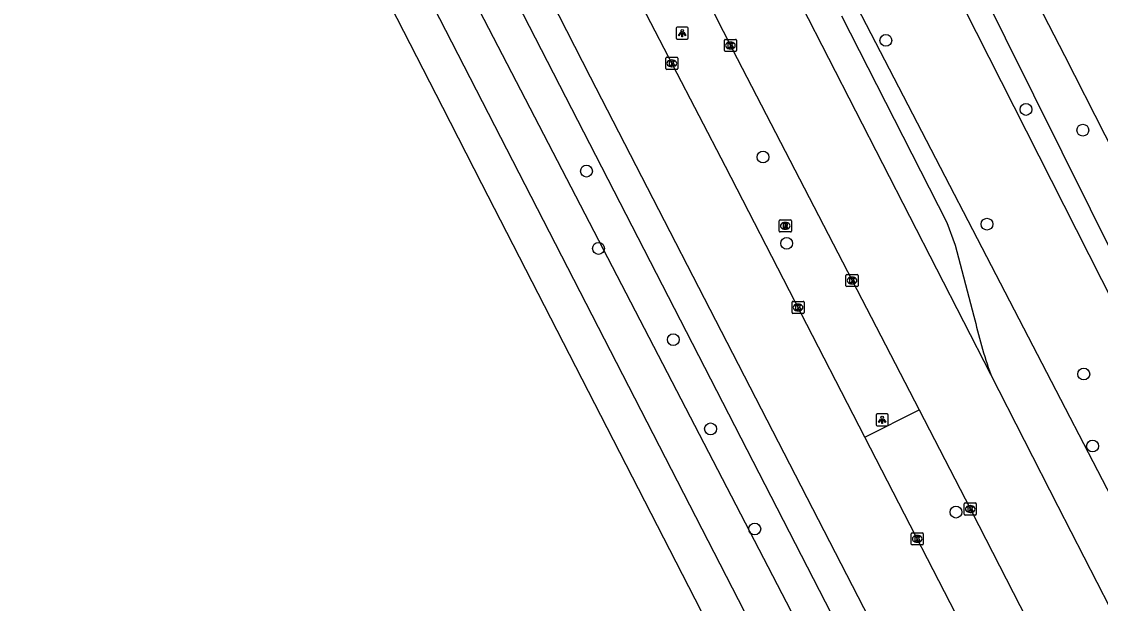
# Model space of a CAD drawing. Extents: x 158461 to 159795, y 387220 to 388672.
# Drawn here: x 159177.5 to 159266.4, y 387554.1 to 387602.1 of the extents above; entities that cross this region are included whole.
import ezdxf

# ---------------------------------------------------------------- set-up
doc = ezdxf.new("R2010")
doc.units = 0
for name, color, linetype in [('IMGEO_Berm_groen', 7, 'Continuous'), ('IMGEO_Boom', 7, 'Continuous'), ('IMGEO_Fietspad_gesloten', 7, 'Continuous'), ('IMGEO_Hek', 7, 'Continuous'), ('IMGEO_Kolk', 7, 'Continuous'), ('IMGEO_Lichtpunt', 7, 'Continuous'), ('IMGEO_Pand', 7, 'Continuous'), ('IMGEO_Parkeervlak_open', 7, 'Continuous'), ('IMGEO_Rijbaan_lokaal_gesloten', 7, 'Continuous'), ('IMGEO_Rioolput', 7, 'Continuous'), ('IMGEO_Voetpad_open', 7, 'Continuous'), ('IMGEO_Waterloop', 7, 'Continuous')]:
    doc.layers.add(name, color=color, linetype=linetype)

msp = doc.modelspace()

# ---------------------------------------------------------------- linework, layer by layer
at = {"layer": 'IMGEO_Berm_groen'}
for points in [[(159191.837, 387727.805), (159187.364, 387721.546), (159186.84, 387720.55), (159186.639, 387719.412), (159186.8, 387718.267), (159187.307, 387717.229), (159192.149, 387707.781), (159192.571, 387706.958), (159281.857, 387534.952), (159282.59, 387532.757), (159283.957, 387529.9), (159284.729, 387528.982), (159285.386, 387528.523), (159286.124, 387528.211), (159287.312, 387528.045), (159288.108, 387528.144), (159288.784, 387528.369), (159290.67, 387528.651), (159292.149, 387529.173), (159300.525, 387513.26)], [(159155.621, 387723.923), (159182.351, 387672.147), (159182.93, 387672.441), (159271.685, 387500), (159273.219, 387497.081)], [(159247.018, 387567.841), (159251.487, 387570.079)]]:
    msp.add_lwpolyline(points, dxfattribs=at)
at = {"layer": 'IMGEO_Boom'}
for centre in [(159248.752, 387600.525), (159260.307, 387594.839), (159264.994, 387593.13), (159238.62, 387590.914), (159224.062, 387589.753), (159257.09, 387585.385), (159225.053, 387583.386), (159240.57, 387583.804), (159231.22, 387575.869), (159265.071, 387573.033), (159234.296, 387568.513), (159265.797, 387567.104), (159254.535, 387561.657), (159237.94, 387560.269)]:
    msp.add_circle(centre, 0.489, dxfattribs=at)
at = {"layer": 'IMGEO_Fietspad_gesloten'}
msp.add_lwpolyline([(159305.871, 387516.378), (159305.772, 387516.604), (159303.42, 387520.816), (159263.501, 387599.257), (159204.425, 387713.621), (159204.015, 387714.421), (159199.05, 387724.103)], dxfattribs=at)
at = {"layer": 'IMGEO_Hek'}
msp.add_lwpolyline([(159270.015, 387497.509), (159184.28, 387662.622)], dxfattribs=at)
at = {"layer": 'IMGEO_Kolk'}
for p, q in [((159235.436, 387599.683), (159235.436, 387600.535)), ((159235.511, 387600.609), (159236.363, 387600.609)), ((159235.924, 387600.389), (159235.949, 387600.389)), ((159236.437, 387600.535), (159236.437, 387599.683)), ((159236.363, 387599.609), (159235.511, 387599.609)), ((159235.947, 387599.829), (159235.922, 387599.829)), ((159230.602, 387598.207), (159230.602, 387599.059)), ((159230.677, 387599.133), (159231.529, 387599.133)), ((159231.09, 387598.913), (159231.115, 387598.913)), ((159231.603, 387599.059), (159231.603, 387598.207)), ((159231.529, 387598.133), (159230.677, 387598.133)), ((159231.113, 387598.353), (159231.088, 387598.353)), ((159245.463, 387580.314), (159245.463, 387581.166)), ((159245.538, 387581.24), (159246.39, 387581.24)), ((159245.951, 387581.02), (159245.976, 387581.02)), ((159246.464, 387581.166), (159246.464, 387580.314)), ((159246.39, 387580.24), (159245.538, 387580.24)), ((159245.974, 387580.46), (159245.949, 387580.46)), ((159241.087, 387579.024), (159241.939, 387579.024)), ((159241.012, 387578.098), (159241.012, 387578.95)), ((159241.523, 387578.244), (159241.498, 387578.244)), ((159241.5, 387578.804), (159241.525, 387578.804)), ((159242.013, 387578.95), (159242.013, 387578.098)), ((159241.939, 387578.024), (159241.087, 387578.024)), ((159255.21, 387561.485), (159255.21, 387562.337)), ((159255.285, 387562.411), (159256.137, 387562.411)), ((159255.698, 387562.191), (159255.723, 387562.191)), ((159256.211, 387562.337), (159256.211, 387561.485)), ((159256.137, 387561.411), (159255.285, 387561.411)), ((159255.721, 387561.631), (159255.696, 387561.631)), ((159250.838, 387559.029), (159250.838, 387559.881)), ((159250.913, 387559.955), (159251.765, 387559.955)), ((159251.326, 387559.735), (159251.351, 387559.735)), ((159251.839, 387559.881), (159251.839, 387559.029)), ((159251.765, 387558.955), (159250.913, 387558.955)), ((159251.349, 387559.175), (159251.324, 387559.175))]:
    msp.add_line(p, q, dxfattribs=at)
for points in [[(159235.436, 387599.683), (159235.436, 387600.535)], [(159235.511, 387600.609), (159236.363, 387600.609)], [(159236.437, 387600.535), (159236.437, 387599.683)], [(159236.363, 387599.609), (159235.511, 387599.609)], [(159235.757, 387600.309), (159235.88, 387600.309), (159235.88, 387600.158), (159236.01, 387600.309), (159236.174, 387600.309), (159236.028, 387600.158), (159236.181, 387599.909), (159236.029, 387599.909), (159235.944, 387600.073), (159235.88, 387600.006), (159235.88, 387599.909), (159235.757, 387599.909), (159235.757, 387600.309)], [(159230.602, 387598.207), (159230.602, 387599.059)], [(159230.677, 387599.133), (159231.529, 387599.133)], [(159230.923, 387598.833), (159231.046, 387598.833), (159231.046, 387598.682), (159231.176, 387598.833), (159231.34, 387598.833), (159231.194, 387598.682), (159231.347, 387598.433), (159231.195, 387598.433), (159231.11, 387598.597), (159231.046, 387598.53), (159231.046, 387598.433), (159230.923, 387598.433), (159230.923, 387598.833)], [(159231.603, 387599.059), (159231.603, 387598.207)], [(159231.529, 387598.133), (159230.677, 387598.133)], [(159245.463, 387580.314), (159245.463, 387581.166)], [(159245.538, 387581.24), (159246.39, 387581.24)], [(159245.784, 387580.94), (159245.907, 387580.94), (159245.907, 387580.789), (159246.037, 387580.94), (159246.201, 387580.94), (159246.055, 387580.789), (159246.208, 387580.54), (159246.056, 387580.54), (159245.971, 387580.704), (159245.907, 387580.637), (159245.907, 387580.54), (159245.784, 387580.54), (159245.784, 387580.94)], [(159246.464, 387581.166), (159246.464, 387580.314)], [(159246.39, 387580.24), (159245.538, 387580.24)], [(159241.087, 387579.024), (159241.939, 387579.024)], [(159241.012, 387578.098), (159241.012, 387578.95)], [(159241.333, 387578.724), (159241.456, 387578.724), (159241.456, 387578.573), (159241.586, 387578.724), (159241.75, 387578.724), (159241.604, 387578.573), (159241.757, 387578.324), (159241.605, 387578.324), (159241.52, 387578.488), (159241.456, 387578.421), (159241.456, 387578.324), (159241.333, 387578.324), (159241.333, 387578.724)], [(159242.013, 387578.95), (159242.013, 387578.098)], [(159241.939, 387578.024), (159241.087, 387578.024)], [(159255.21, 387561.485), (159255.21, 387562.337)], [(159255.285, 387562.411), (159256.137, 387562.411)], [(159256.211, 387562.337), (159256.211, 387561.485)], [(159256.137, 387561.411), (159255.285, 387561.411)], [(159255.531, 387562.111), (159255.654, 387562.111), (159255.654, 387561.96), (159255.784, 387562.111), (159255.948, 387562.111), (159255.802, 387561.96), (159255.955, 387561.711), (159255.803, 387561.711), (159255.718, 387561.875), (159255.654, 387561.808), (159255.654, 387561.711), (159255.531, 387561.711), (159255.531, 387562.111)], [(159250.838, 387559.029), (159250.838, 387559.881)], [(159250.913, 387559.955), (159251.765, 387559.955)], [(159251.159, 387559.655), (159251.282, 387559.655), (159251.282, 387559.504), (159251.412, 387559.655), (159251.576, 387559.655), (159251.43, 387559.504), (159251.583, 387559.255), (159251.431, 387559.255), (159251.346, 387559.419), (159251.282, 387559.352), (159251.282, 387559.255), (159251.159, 387559.255), (159251.159, 387559.655)], [(159251.839, 387559.881), (159251.839, 387559.029)], [(159251.765, 387558.955), (159250.913, 387558.955)]]:
    msp.add_lwpolyline(points, dxfattribs=at)
for centre, start, end in [((159235.513, 387600.533), 91.55205, 178.44795), ((159235.513, 387600.533), 91.55205, 178.44795), ((159236.361, 387600.533), 1.55205, 88.44795), ((159236.361, 387600.533), 1.55205, 88.44795), ((159235.513, 387599.685), 181.55205, 268.44795), ((159235.513, 387599.685), 181.55205, 268.44795), ((159236.361, 387599.685), 271.55205, 358.44795), ((159236.361, 387599.685), 271.55205, 358.44795), ((159230.679, 387599.057), 91.55205, 178.44795), ((159230.679, 387599.057), 91.55205, 178.44795), ((159231.527, 387599.057), 1.55205, 88.44795), ((159231.527, 387599.057), 1.55205, 88.44795), ((159230.679, 387598.209), 181.55205, 268.44795), ((159230.679, 387598.209), 181.55205, 268.44795), ((159231.527, 387598.209), 271.55205, 358.44795), ((159231.527, 387598.209), 271.55205, 358.44795), ((159245.54, 387581.164), 91.55205, 178.44795), ((159245.54, 387581.164), 91.55205, 178.44795), ((159246.388, 387581.164), 1.55205, 88.44795), ((159246.388, 387581.164), 1.55205, 88.44795), ((159245.54, 387580.316), 181.55205, 268.44795), ((159245.54, 387580.316), 181.55205, 268.44795), ((159246.388, 387580.316), 271.55205, 358.44795), ((159246.388, 387580.316), 271.55205, 358.44795), ((159241.089, 387578.948), 91.55205, 178.44795), ((159241.089, 387578.948), 91.55205, 178.44795), ((159241.937, 387578.948), 1.55205, 88.44795), ((159241.937, 387578.948), 1.55205, 88.44795), ((159241.089, 387578.1), 181.55205, 268.44795), ((159241.089, 387578.1), 181.55205, 268.44795), ((159241.937, 387578.1), 271.55205, 358.44795), ((159241.937, 387578.1), 271.55205, 358.44795), ((159255.287, 387562.335), 91.55205, 178.44795), ((159255.287, 387562.335), 91.55205, 178.44795), ((159256.135, 387562.335), 1.55205, 88.44795), ((159256.135, 387562.335), 1.55205, 88.44795), ((159255.287, 387561.487), 181.55205, 268.44795), ((159255.287, 387561.487), 181.55205, 268.44795), ((159256.135, 387561.487), 271.55205, 358.44795), ((159256.135, 387561.487), 271.55205, 358.44795), ((159250.915, 387559.879), 91.55205, 178.44795), ((159250.915, 387559.879), 91.55205, 178.44795), ((159251.763, 387559.879), 1.55205, 88.44795), ((159251.763, 387559.879), 1.55205, 88.44795), ((159250.915, 387559.031), 181.55205, 268.44795), ((159250.915, 387559.031), 181.55205, 268.44795), ((159251.763, 387559.031), 271.55205, 358.44795), ((159251.763, 387559.031), 271.55205, 358.44795)]:
    msp.add_arc(centre, 0.0765, start, end, dxfattribs=at)
for centre, major_axis, ratio, start_param, end_param in [((159235.923, 387600.109), (-0.387, 0.002), 0.722429, 4.712389, 7.853982), ((159235.948, 387600.109), (-0.39, 0.002), 0.717154, 1.570796, 4.712389), ((159231.089, 387598.633), (-0.387, 0.002), 0.722429, 4.712389, 7.853982), ((159231.114, 387598.633), (-0.39, 0.002), 0.717154, 1.570796, 4.712389), ((159245.95, 387580.74), (-0.387, 0.002), 0.722429, 4.712389, 7.853982), ((159245.975, 387580.74), (-0.39, 0.002), 0.717154, 1.570796, 4.712389), ((159241.499, 387578.524), (-0.387, 0.002), 0.722429, 4.712389, 7.853982), ((159241.524, 387578.524), (-0.39, 0.002), 0.717154, 1.570796, 4.712389), ((159255.697, 387561.911), (-0.387, 0.002), 0.722429, 4.712389, 7.853982), ((159255.722, 387561.911), (-0.39, 0.002), 0.717154, 1.570796, 4.712389), ((159251.325, 387559.455), (-0.387, 0.002), 0.722429, 4.712389, 7.853982), ((159251.35, 387559.455), (-0.39, 0.002), 0.717154, 1.570796, 4.712389)]:
    msp.add_ellipse(centre, major_axis=major_axis, ratio=ratio, start_param=start_param, end_param=end_param, dxfattribs=at)
at = {"layer": 'IMGEO_Lichtpunt'}
for p, q in [((159231.457, 387601.531), (159231.457, 387600.724)), ((159231.457, 387601.531), (159231.457, 387600.724)), ((159232.359, 387601.626), (159231.551, 387601.626)), ((159232.359, 387601.626), (159231.551, 387601.626)), ((159232.453, 387600.724), (159232.453, 387601.531)), ((159232.453, 387600.724), (159232.453, 387601.531)), ((159231.551, 387600.63), (159232.359, 387600.63)), ((159231.551, 387600.63), (159232.359, 387600.63)), ((159247.948, 387569.66), (159247.948, 387568.853)), ((159247.948, 387569.66), (159247.948, 387568.853)), ((159248.85, 387569.755), (159248.042, 387569.755)), ((159248.85, 387569.755), (159248.042, 387569.755)), ((159248.944, 387568.853), (159248.944, 387569.66)), ((159248.944, 387568.853), (159248.944, 387569.66)), ((159248.042, 387568.759), (159248.85, 387568.759)), ((159248.042, 387568.759), (159248.85, 387568.759))]:
    msp.add_line(p, q, dxfattribs=at)
for points in [[(159231.831, 387601.195), (159231.87, 387601.167), (159231.682, 387600.905), (159231.644, 387600.932), (159231.831, 387601.195)], [(159231.933, 387601.147), (159231.98, 387601.147), (159231.98, 387600.825), (159231.933, 387600.825), (159231.933, 387601.147)], [(159232.043, 387601.167), (159232.081, 387601.194), (159232.268, 387600.932), (159232.229, 387600.904), (159232.043, 387601.167)], [(159248.322, 387569.324), (159248.361, 387569.296), (159248.173, 387569.034), (159248.135, 387569.061), (159248.322, 387569.324)], [(159248.424, 387569.276), (159248.471, 387569.276), (159248.471, 387568.954), (159248.424, 387568.954), (159248.424, 387569.276)], [(159248.534, 387569.296), (159248.572, 387569.323), (159248.759, 387569.061), (159248.72, 387569.033), (159248.534, 387569.296)]]:
    msp.add_lwpolyline(points, dxfattribs=at)
for centre in [(159231.956, 387601.329), (159248.447, 387569.458)]:
    msp.add_circle(centre, 0.0994, dxfattribs=at)
for centre, start, end in [((159231.551, 387601.531), 90, 180), ((159231.551, 387601.531), 90, 180), ((159232.359, 387601.531), 0, 90), ((159232.359, 387601.531), 0, 90), ((159231.551, 387600.724), 180, 270), ((159231.551, 387600.724), 180, 270), ((159232.359, 387600.724), 270, 0), ((159232.359, 387600.724), 270, 360), ((159248.042, 387569.66), 90, 180), ((159248.042, 387569.66), 90, 180), ((159248.85, 387569.66), 0, 90), ((159248.85, 387569.66), 0, 90), ((159248.042, 387568.853), 180, 270), ((159248.042, 387568.853), 180, 270), ((159248.85, 387568.853), 270, 0), ((159248.85, 387568.853), 270, 360)]:
    msp.add_arc(centre, 0.0946, start, end, dxfattribs=at)
at = {"layer": 'IMGEO_Pand'}
msp.add_lwpolyline([(159182.773, 387652.336), (159187.255, 387643.604), (159189.1, 387640.009), (159212.188, 387595.01), (159215.411, 387588.729), (159243.347, 387534.407)], dxfattribs=at)
at = {"layer": 'IMGEO_Parkeervlak_open'}
msp.add_lwpolyline([(159245.091, 387602.541), (159253.767, 387585.522), (159254.463, 387583.655), (159256.017, 387577.814)], dxfattribs=at)
msp.add_arc((159295.528, 387586.539), 40.462, 192.45261, 199.56364, dxfattribs=at)
at = {"layer": 'IMGEO_Rijbaan_lokaal_gesloten'}
for points in [[(159181.274, 387682.076), (159195.742, 387653.558), (159197.094, 387650.888), (159224.373, 387597.522), (159274.637, 387500), (159275.472, 387498.379)], [(159204.346, 387662.226), (159206.686, 387657.523), (159207.229, 387656.454), (159236.11, 387599.772), (159251.487, 387570.079)], [(159247.018, 387567.841), (159235.528, 387590.139), (159229.001, 387602.664), (159202.742, 387654.181), (159202.233, 387655.113)], [(159257.401, 387572.99), (159239.597, 387607.752)], [(159290.867, 387507.646), (159290.398, 387508.43), (159281.181, 387526.636), (159262.954, 387562.114), (159257.401, 387572.99)], [(159251.487, 387570.079), (159255.287, 387562.74), (159265.464, 387542.921)], [(159260.903, 387540.888), (159256.389, 387549.655), (159247.018, 387567.841)]]:
    msp.add_lwpolyline(points, dxfattribs=at)
at = {"layer": 'IMGEO_Rioolput'}
for p, q in [((159239.956, 387584.814), (159239.956, 387585.666)), ((159240.031, 387585.74), (159240.883, 387585.74)), ((159240.444, 387585.52), (159240.469, 387585.52)), ((159240.957, 387585.666), (159240.957, 387584.814)), ((159240.883, 387584.74), (159240.031, 387584.74)), ((159240.467, 387584.96), (159240.442, 387584.96))]:
    msp.add_line(p, q, dxfattribs=at)
for points in [[(159239.956, 387584.814), (159239.956, 387585.666)], [(159240.031, 387585.74), (159240.883, 387585.74)], [(159240.545, 387585.438), (159240.293, 387585.44), (159240.293, 387585.04)], [(159240.471, 387585.359), (159240.417, 387585.359), (159240.417, 387585.278)], [(159240.417, 387585.278), (159240.469, 387585.278)], [(159240.957, 387585.666), (159240.957, 387584.814)], [(159240.883, 387584.74), (159240.031, 387584.74)], [(159240.293, 387585.04), (159240.417, 387585.04), (159240.417, 387585.202), (159240.428, 387585.202)], [(159240.475, 387585.173), (159240.546, 387585.04), (159240.686, 387585.04), (159240.621, 387585.166)]]:
    msp.add_lwpolyline(points, dxfattribs=at)
for centre, radius, start, end in [((159240.033, 387585.664), 0.0765, 91.55205, 178.44795), ((159240.033, 387585.664), 0.0765, 91.55205, 178.44795), ((159240.453, 387585.467), 0.19, 274.7715, 282.96867), ((159240.477, 387585.263), 0.0964, 77.00612, 93.18647), ((159240.491, 387585.32), 0.0378, 276.66336, 79.67722), ((159240.544, 387585.328), 0.109, 350.36119, 89.41601), ((159240.542, 387585.328), 0.112, 277.58423, 350.98172), ((159240.881, 387585.664), 0.0765, 1.55205, 88.44795), ((159240.881, 387585.664), 0.0765, 1.55205, 88.44795), ((159240.033, 387584.816), 0.0765, 181.55205, 268.44795), ((159240.033, 387584.816), 0.0765, 181.55205, 268.44795), ((159240.427, 387585.149), 0.0533, 26.02933, 88.69889), ((159240.526, 387585.113), 0.108, 29.51342, 73.79051), ((159240.881, 387584.816), 0.0765, 271.55205, 358.44795), ((159240.881, 387584.816), 0.0765, 271.55205, 358.44795)]:
    msp.add_arc(centre, radius, start, end, dxfattribs=at)
for centre, major_axis, ratio, start_param, end_param in [((159240.443, 387585.24), (-0.387, 0.002), 0.722429, 4.712389, 7.853982), ((159240.468, 387585.24), (-0.39, 0.002), 0.717154, 1.570796, 4.712389)]:
    msp.add_ellipse(centre, major_axis=major_axis, ratio=ratio, start_param=start_param, end_param=end_param, dxfattribs=at)
at = {"layer": 'IMGEO_Voetpad_open'}
msp.add_lwpolyline([(159246.168, 387535.846), (159191.854, 387641.425), (159185.611, 387653.792)], dxfattribs=at)
at = {"layer": 'IMGEO_Waterloop'}
for points in [[(159221.572, 387673.155), (159231.199, 387654.13), (159253.92, 387610.153), (159267.936, 387581.948), (159270.183, 387577.673), (159275.682, 387566.288), (159301.029, 387517.529)], [(159299.577, 387516.746), (159292.913, 387529.582), (159276.882, 387560.463), (159220.112, 387672.429)]]:
    msp.add_lwpolyline(points, dxfattribs=at)

doc.saveas('drawing.dxf')
